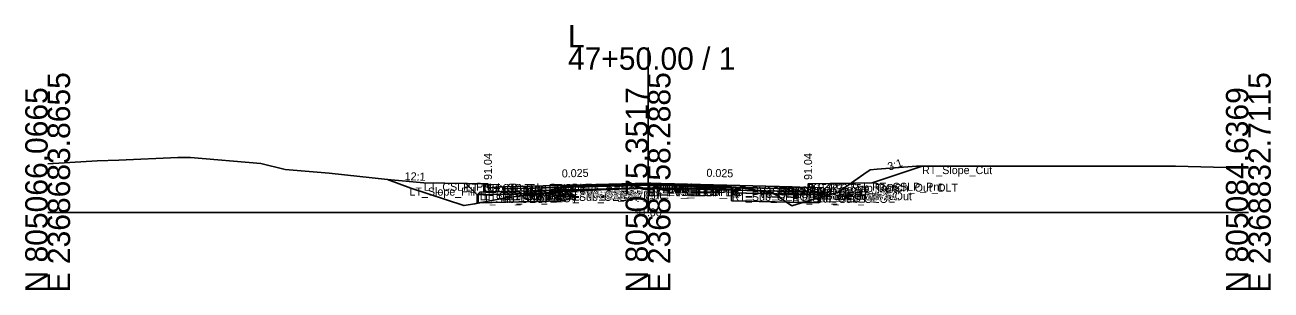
# Model space of a CAD drawing. Extents: x -26 to 8153, y -10 to 9520.
# Drawn here: x 3997.2 to 4152.8, y 4490.3 to 4523.4 of the extents above; entities that cross this region are included whole.
import ezdxf

# ---------------------------------------------------------------- set-up
doc = ezdxf.new("R2010")
doc.units = 0
for name, color, linetype in [('Exist CMT Pavement', 7, 'Continuous'), ('Exist Cross Section Cell', 7, 'Continuous'), ('Exist XS Center Line Elevation Label', 7, 'Continuous'), ('Exist XS Ground Line', 7, 'Continuous'), ('Prop CMT Conc Surface', 7, 'Continuous'), ('Prop CMT Concrete Structures', 7, 'Continuous'), ('Prop CMT Pvmt Course 1', 7, 'Continuous'), ('Prop CMT Pvmt Course 1 CG', 7, 'Continuous'), ('Prop CMT Pvmt Course 1 Wedge', 7, 'Continuous'), ('Prop CMT Pvmt Course 2', 7, 'Continuous'), ('Prop CMT Pvmt Course 2 Wedge', 7, 'Continuous'), ('Prop CMT Pvmt Course 3', 7, 'Continuous'), ('Prop CMT Pvmt Course 3 Wedge', 7, 'Continuous'), ('Prop CMT Pvmt Surface', 7, 'Continuous'), ('Prop CMT Pvmt Wedge Surface 1', 7, 'Continuous'), ('Prop CMT Pvmt Wedge Surface 2', 7, 'Continuous'), ('Prop CMT Pvmt Wedge Surface 3', 7, 'Continuous'), ('Prop CMT Shallow Undercut', 7, 'Continuous'), ('Prop CMT Shallow Undercut Boundary', 7, 'Continuous'), ('Prop CMT Slope Grass', 7, 'Continuous'), ('Prop CMT Subgrade Earthwork', 7, 'Continuous'), ('Prop XS Earthwork Shape', 7, 'Continuous'), ('Prop XS Hydro Elevations', 7, 'Continuous'), ('Prop XS SE Text', 7, 'Continuous'), ('Prop XS Side Slope Text', 7, 'Continuous'), ('Prop XS Subgrade Earthwork', 7, 'Continuous'), ('Scratch_Level_2', 7, 'Continuous'), ('Scratch_Level_6', 7, 'Continuous')]:
    doc.layers.add(name, color=color, linetype=linetype)

msp = doc.modelspace()

# ---------------------------------------------------------------- linework, layer by layer
at = {"layer": 'Exist CMT Pavement'}
for p, q in [((4064.06, 4502.61), (4070.17, 4502.83)), ((4070.17, 4502.83), (4074.9, 4503)), ((4074.9, 4503), (4080.95, 4503.07)), ((4080.95, 4503.07), (4085.45, 4503.15))]:
    msp.add_line(p, q, dxfattribs=at)
at = {"layer": 'Exist Cross Section Cell'}
for p, q in [((4075, 4500), (4075, 4520.58)), ((4000, 4500), (4075, 4500)), ((4075, 4500), (4150, 4500))]:
    msp.add_line(p, q, dxfattribs=at)
at = {"layer": 'Exist XS Ground Line'}
for p, q in [((4000, 4506.06), (4006.2, 4506.42)), ((4006.2, 4506.42), (4008.9, 4506.5)), ((4008.9, 4506.5), (4016.28, 4506.83)), ((4016.28, 4506.83), (4017.86, 4506.86)), ((4017.86, 4506.86), (4026.61, 4506.11)), ((4026.61, 4506.11), (4029.66, 4505.33)), ((4103.63, 4505.39), (4108.54, 4505.77)), ((4108.54, 4505.77), (4116.31, 4505.74)), ((4116.31, 4505.74), (4117.06, 4505.74)), ((4117.06, 4505.74), (4125.38, 4505.77)), ((4125.38, 4505.77), (4127.14, 4505.77)), ((4127.14, 4505.77), (4134.34, 4505.78)), ((4134.34, 4505.78), (4137.21, 4505.76)), ((4137.21, 4505.76), (4140.9, 4505.74)), ((4140.9, 4505.74), (4147.21, 4505.6)), ((4147.21, 4505.6), (4150, 4505.57)), ((4029.66, 4505.33), (4035.17, 4504.9)), ((4035.17, 4504.9), (4042.44, 4504.08)), ((4042.44, 4504.08), (4045.36, 4503.03)), ((4098.76, 4502.5), (4101.96, 4504.78)), ((4101.96, 4504.78), (4102.75, 4505.32)), ((4102.75, 4505.32), (4103.63, 4505.39)), ((4045.36, 4503.03), (4052, 4500.85)), ((4060.53, 4502.26), (4061.75, 4502.4)), ((4061.75, 4502.4), (4062.74, 4502.52)), ((4062.74, 4502.52), (4064.06, 4502.61)), ((4064.06, 4502.61), (4070.17, 4502.83)), ((4070.17, 4502.83), (4074.9, 4503)), ((4074.9, 4503), (4080.95, 4503.07)), ((4080.95, 4503.07), (4085.45, 4503.15)), ((4085.45, 4503.15), (4087.96, 4502.91)), ((4087.96, 4502.91), (4089.45, 4502.55)), ((4089.45, 4502.55), (4090.61, 4502.43)), ((4090.61, 4502.43), (4092.96, 4500.83)), ((4093.62, 4501.04), (4098.76, 4502.5)), ((4052, 4500.85), (4053.36, 4501.08)), ((4053.36, 4501.08), (4054.6, 4501.32)), ((4054.6, 4501.32), (4057.22, 4501.82)), ((4057.22, 4501.82), (4060.53, 4502.26)), ((4092.96, 4500.83), (4093.62, 4501.04))]:
    msp.add_line(p, q, dxfattribs=at)
at = {"layer": 'Prop CMT Conc Surface'}
for points in [[(4055, 4503.04), (4055, 4503.54), (4054.5, 4503.54)], [(4057, 4503.17), (4055, 4503.04)], [(4093, 4503.17), (4095, 4503.04)], [(4095, 4503.04), (4095, 4503.54), (4095.5, 4503.54)]]:
    msp.add_lwpolyline(points, dxfattribs=at)
at = {"layer": 'Prop CMT Concrete Structures'}
for points in [[(4057, 4503.17), (4055, 4503.04), (4055, 4503.54), (4054.5, 4503.54)], [(4054.5, 4503.54), (4054.5, 4502.52), (4057, 4502.59)], [(4057, 4502.59), (4057, 4503.17)], [(4093, 4503.17), (4095, 4503.04), (4095, 4503.54), (4095.5, 4503.54)], [(4095.5, 4503.54), (4095.5, 4502.52), (4093, 4502.59)], [(4093, 4502.59), (4093, 4503.17)]]:
    msp.add_lwpolyline(points, dxfattribs=at)
at = {"layer": 'Prop CMT Pvmt Course 1'}
for points in [[(4075, 4503.62), (4057, 4503.17)], [(4057, 4503.17), (4057, 4502.92)], [(4057, 4502.92), (4064.06, 4503.09)], [(4064.06, 4503.22), (4075, 4503.49)], [(4064.06, 4503.09), (4064.06, 4503.22)], [(4075, 4503.37), (4075, 4503.62)], [(4075, 4503.62), (4093, 4503.17)], [(4075, 4503.37), (4075, 4503.62)], [(4075, 4503.49), (4075, 4503.37), (4075, 4503.37)], [(4085.45, 4503.23), (4075, 4503.49)], [(4075, 4503.49), (4075, 4503.37), (4075, 4503.37)], [(4085.45, 4503.11), (4085.45, 4503.23)], [(4093, 4502.92), (4085.45, 4503.11)], [(4093, 4503.17), (4093, 4502.92)]]:
    msp.add_lwpolyline(points, dxfattribs=at)
at = {"layer": 'Prop CMT Pvmt Course 1 CG'}
for points in [[(4057, 4502.59), (4054, 4502.51), (4053.66, 4502.17)], [(4057, 4502.26), (4057, 4502.59)], [(4093, 4502.59), (4096, 4502.51), (4096.34, 4502.17)], [(4093, 4502.26), (4093, 4502.59)], [(4053.66, 4502.17), (4057, 4502.26)], [(4096.34, 4502.17), (4093, 4502.26)]]:
    msp.add_lwpolyline(points, dxfattribs=at)
at = {"layer": 'Prop CMT Pvmt Course 1 Wedge'}
for points in [[(4075, 4503.49), (4064.06, 4503.22)], [(4075, 4503.49), (4085.45, 4503.23)]]:
    msp.add_lwpolyline(points, dxfattribs=at)
at = {"layer": 'Prop CMT Pvmt Course 2'}
for points in [[(4064.06, 4503.09), (4057, 4502.92)], [(4057, 4502.92), (4057, 4502.59)], [(4057, 4502.59), (4064.06, 4502.76)], [(4064.06, 4502.76), (4064.06, 4503.09)], [(4085.45, 4502.78), (4085.45, 4503.11)], [(4085.45, 4503.11), (4093, 4502.92)], [(4093, 4502.59), (4085.45, 4502.78)], [(4093, 4502.92), (4093, 4502.59)]]:
    msp.add_lwpolyline(points, dxfattribs=at)
at = {"layer": 'Prop CMT Pvmt Course 2 Wedge'}
for points in [[(4075, 4503.37), (4064.06, 4503.09)], [(4075, 4503.37), (4085.45, 4503.11)]]:
    msp.add_lwpolyline(points, dxfattribs=at)
at = {"layer": 'Prop CMT Pvmt Course 3'}
for points in [[(4064.06, 4502.76), (4057, 4502.59)], [(4057, 4502.59), (4057, 4502.26)], [(4057, 4502.26), (4064.06, 4502.43)], [(4064.06, 4502.43), (4064.06, 4502.76)], [(4085.45, 4502.78), (4093, 4502.59)], [(4085.45, 4502.44), (4085.45, 4502.78)], [(4093, 4502.26), (4085.45, 4502.44)], [(4093, 4502.59), (4093, 4502.26)]]:
    msp.add_lwpolyline(points, dxfattribs=at)
at = {"layer": 'Prop CMT Pvmt Course 3 Wedge'}
for points in [[(4075, 4503.04), (4064.06, 4502.76)], [(4075, 4503.04), (4085.45, 4502.78)]]:
    msp.add_lwpolyline(points, dxfattribs=at)
at = {"layer": 'Prop CMT Pvmt Surface'}
for points in [[(4075, 4503.62), (4057, 4503.17)], [(4075, 4503.62), (4093, 4503.17)]]:
    msp.add_lwpolyline(points, dxfattribs=at)
at = {"layer": 'Prop CMT Pvmt Wedge Surface 1'}
for points in [[(4057, 4502.92), (4057, 4503.17)], [(4064.06, 4503.09), (4057, 4502.92)], [(4075, 4503.49), (4064.06, 4503.22)], [(4064.06, 4503.22), (4064.06, 4503.09)], [(4075, 4503.49), (4085.45, 4503.23)], [(4085.45, 4503.23), (4085.45, 4503.11)], [(4085.45, 4503.11), (4093, 4502.92)], [(4093, 4502.92), (4093, 4503.17)]]:
    msp.add_lwpolyline(points, dxfattribs=at)
at = {"layer": 'Prop CMT Pvmt Wedge Surface 2'}
for points in [[(4075, 4503.37), (4057, 4502.92)], [(4057, 4502.92), (4057, 4503.17)], [(4075, 4503.37), (4093, 4502.92)], [(4093, 4502.92), (4093, 4503.17)]]:
    msp.add_lwpolyline(points, dxfattribs=at)
at = {"layer": 'Prop CMT Pvmt Wedge Surface 3'}
for points in [[(4057, 4502.59), (4057, 4503.17)], [(4075, 4503.04), (4057, 4502.59)], [(4075, 4503.04), (4093, 4502.59)], [(4093, 4502.59), (4093, 4503.17)]]:
    msp.add_lwpolyline(points, dxfattribs=at)
at = {"layer": 'Prop CMT Shallow Undercut'}
for points in [[(4061.49, 4502.37), (4064.06, 4502.43), (4064.06, 4501.43), (4053.84, 4501.18), (4054.6, 4501.32), (4057.22, 4501.82), (4060.53, 4502.26)], [(4092.32, 4501.27), (4085.45, 4501.44), (4085.45, 4502.44), (4090.79, 4502.31)], [(4096.34, 4501.81), (4096.34, 4501.17), (4094.28, 4501.22)]]:
    msp.add_lwpolyline(points, close=True, dxfattribs=at)
at = {"layer": 'Prop CMT Shallow Undercut Boundary'}
for p, q in [((4064.06, 4502.43), (4064.06, 4501.43)), ((4085.45, 4501.44), (4085.45, 4502.44)), ((4053.66, 4501.17), (4053.66, 4502.17)), ((4064.06, 4501.43), (4053.66, 4501.17)), ((4096.34, 4501.17), (4085.45, 4501.44)), ((4096.34, 4502.17), (4096.34, 4501.17))]:
    msp.add_line(p, q, dxfattribs=at)
at = {"layer": 'Prop CMT Slope Grass'}
for points in [[(4095.5, 4503.54), (4103, 4503.69), (4109.23, 4505.77)], [(4054.5, 4503.54), (4047, 4503.69), (4042.44, 4504.08)]]:
    msp.add_lwpolyline(points, dxfattribs=at)
at = {"layer": 'Prop CMT Subgrade Earthwork'}
for points in [[(4057, 4502.26), (4053.66, 4502.17), (4052.25, 4503.58)], [(4064.06, 4502.43), (4057, 4502.26)], [(4064.06, 4502.43), (4064.07, 4502.61)], [(4085.45, 4502.44), (4085.43, 4503.15)], [(4085.45, 4502.44), (4093, 4502.26)], [(4093, 4502.26), (4096.34, 4502.17), (4097.75, 4503.58)]]:
    msp.add_lwpolyline(points, dxfattribs=at)
at = {"layer": 'Prop XS Earthwork Shape'}
for points in [[(4101.96, 4504.78), (4102.75, 4505.32), (4103.63, 4505.39), (4108.54, 4505.77), (4109.23, 4505.77), (4103, 4503.69), (4100.36, 4503.64)], [(4053.36, 4501.08), (4053.84, 4501.18), (4053.66, 4501.17), (4053.66, 4502.17), (4052.25, 4503.58), (4047, 4503.69), (4042.44, 4504.08), (4045.36, 4503.03), (4052, 4500.85)], [(4057.22, 4501.82), (4060.53, 4502.26), (4061.49, 4502.37), (4057, 4502.26), (4053.66, 4502.17), (4053.66, 4501.17), (4053.84, 4501.18), (4054.6, 4501.32)], [(4057.22, 4501.82), (4060.53, 4502.26), (4061.49, 4502.37), (4064.06, 4502.43), (4064.06, 4501.43), (4053.84, 4501.18), (4054.6, 4501.32)], [(4061.49, 4502.37), (4061.75, 4502.4), (4062.74, 4502.52), (4064.06, 4502.61), (4064.07, 4502.61), (4064.06, 4502.43)], [(4090.61, 4502.43), (4090.79, 4502.31), (4085.45, 4502.44), (4085.43, 4503.15), (4085.45, 4503.15), (4087.96, 4502.91), (4089.45, 4502.55)], [(4090.79, 4502.31), (4092.32, 4501.27), (4085.45, 4501.44), (4085.45, 4502.44)], [(4090.79, 4502.31), (4093, 4502.26), (4096.34, 4502.17), (4096.34, 4501.81), (4094.28, 4501.22), (4092.32, 4501.27)], [(4098.76, 4502.5), (4100.36, 4503.64), (4097.75, 4503.58), (4096.34, 4502.17), (4096.34, 4501.81)], [(4092.96, 4500.83), (4093.62, 4501.04), (4094.28, 4501.22), (4092.32, 4501.27)], [(4094.28, 4501.22), (4096.34, 4501.81), (4096.34, 4501.17)]]:
    msp.add_lwpolyline(points, close=True, dxfattribs=at)
at = {"layer": 'Prop XS Subgrade Earthwork'}
for p, q in [((4053.66, 4502.17), (4064.06, 4502.43)), ((4085.45, 4502.44), (4096.34, 4502.17))]:
    msp.add_line(p, q, dxfattribs=at)
at = {"layer": 'Scratch_Level_6'}
for points in [[(4061.49, 4502.37), (4064.06, 4502.43), (4064.06, 4501.43), (4053.84, 4501.18), (4054.6, 4501.32), (4057.22, 4501.82), (4060.53, 4502.26)], [(4092.32, 4501.27), (4085.45, 4501.44), (4085.45, 4502.44), (4090.79, 4502.31)], [(4096.34, 4501.81), (4096.34, 4501.17), (4094.28, 4501.22)]]:
    msp.add_lwpolyline(points, close=True, dxfattribs=at)

# ---------------------------------------------------------------- texts
at = {"layer": 'Exist Cross Section Cell'}
for s, p in [('L', (4065, 4520.58)), ('47+50.00 / 1', (4065, 4517.78))]:
    msp.add_text(s, height=2.8, dxfattribs=at).set_placement(p)
for s, p in [('E 2368683.8655', (4002.8, 4490)), ('E 2368758.2885', (4077.8, 4490)), ('E 2368832.7115', (4152.8, 4490)), ('N 805066.0665', (4000, 4490)), ('N 805075.3517', (4075, 4490)), ('N 805084.6369', (4150, 4490))]:
    msp.add_text(s, height=2.8, rotation=90, dxfattribs=at).set_placement(p)
at = {"layer": 'Exist XS Center Line Elevation Label'}
msp.add_text('91.00', height=1, dxfattribs=at).set_placement((4073.37, 4499.5))
at = {"layer": 'Prop XS Hydro Elevations'}
for p in [(4055.5, 4504.04), (4095.5, 4504.04)]:
    msp.add_text('91.04', height=1, rotation=90, dxfattribs=at).set_placement(p)
at = {"layer": 'Prop XS SE Text'}
for rotation, p in [(1.4321, (4064.24, 4504.35)), (358.5679, (4082.29, 4504.44))]:
    msp.add_text('0.025', height=1, rotation=rotation, dxfattribs=at).set_placement(p)
at = {"layer": 'Prop XS Side Slope Text'}
for s, rotation, p in [('3:1', 18.4332, (4105.13, 4505.19)), ('12:1', 358.1582, (4044.59, 4504.02))]:
    msp.add_text(s, height=1, rotation=rotation, dxfattribs=at).set_placement(p)
at = {"layer": 'Scratch_Level_2'}
for s, p in [('RT_Slope_Cut', (4109.23, 4504.77)), ('LT_Slope_Fill', (4045.2, 4502.09)), ('LT_CSLP_Pnt', (4047, 4502.69)), ('LT_Sub_Trench_Out_DLT', (4052.25, 4502.58)), ('LT_CG1_Shelf_Out', (4054, 4501.51)), ('LT_CG_Top_BOC', (4054.5, 4502.54)), ('LT_CG_Bot_BOC', (4054.5, 4501.52)), ('LT_CG_Top_Face', (4055, 4502.54)), ('LT_CG_Top_Gut', (4055, 4502.04)), ('LT_PV1_OEOT', (4057, 4502.17)), ('LT_PV2_OEOT', (4057, 4501.92)), ('LT_PV3_OEOT', (4057, 4501.59)), ('LT_CG_Bot_IE', (4057, 4501.59)), ('LT_Sub_OEOT', (4057, 4501.26)), ('LT_PV1_OEEOP', (4064.06, 4502.22)), ('LT_PV2_OEEOP', (4064.06, 4502.09)), ('LT_PV3_OEEOP', (4064.06, 4501.76)), ('LT_PV_OEEOP_EG', (4064.06, 4501.61)), ('LT_Sub_OEEOP', (4064.06, 4501.43)), ('LT_PV_Sub_Tie_Out', (4064.07, 4501.61)), ('PV1_PGL', (4075, 4502.62)), ('RT_PV1_IEEOP', (4075, 4502.49)), ('LT_PV1_IEEOP', (4075, 4502.49)), ('RT_PV2_IEEOP', (4075, 4502.37)), ('LT_PV2_IEEOP', (4075, 4502.37)), ('PV2_PGL', (4075, 4502.37)), ('RT_PV3_IEEOP', (4075, 4502.04)), ('LT_PV3_IEEOP', (4075, 4502.04)), ('RT_PV_IEEOP_EG', (4075, 4502)), ('LT_PV_IEEOP_EG', (4075, 4502)), ('RT_PV_Sub_Tie_Out', (4085.43, 4502.15)), ('RT_PV1_OEEOP', (4085.45, 4502.23)), ('RT_PV_OEEOP_EG', (4085.45, 4502.15)), ('RT_PV2_OEEOP', (4085.45, 4502.11)), ('RT_PV3_OEEOP', (4085.45, 4501.78)), ('RT_Sub_OEEOP', (4085.45, 4501.44)), ('RT_PV1_OEOT', (4093, 4502.17)), ('RT_PV2_OEOT', (4093, 4501.92)), ('RT_PV3_OEOT', (4093, 4501.59)), ('RT_CG_Bot_IE', (4093, 4501.59)), ('RT_Sub_OEOT', (4093, 4501.26)), ('RT_CG_Top_Face', (4095, 4502.54)), ('RT_CG_Top_Gut', (4095, 4502.04)), ('RT_CG_Top_BOC', (4095.5, 4502.54)), ('RT_CG_Bot_BOC', (4095.5, 4501.52)), ('RT_CG1_Shelf_Out', (4096, 4501.51)), ('RT_Sub_Trench_Out_DLT', (4097.75, 4502.58)), ('RT_CSLP_Pnt', (4103, 4502.69)), ('LT_Sub_OEOP', (4053.66, 4501.17)), ('RT_Sub_OEOP', (4096.34, 4501.17))]:
    msp.add_text(s, height=1, dxfattribs=at).set_placement(p)

doc.saveas('drawing.dxf')
